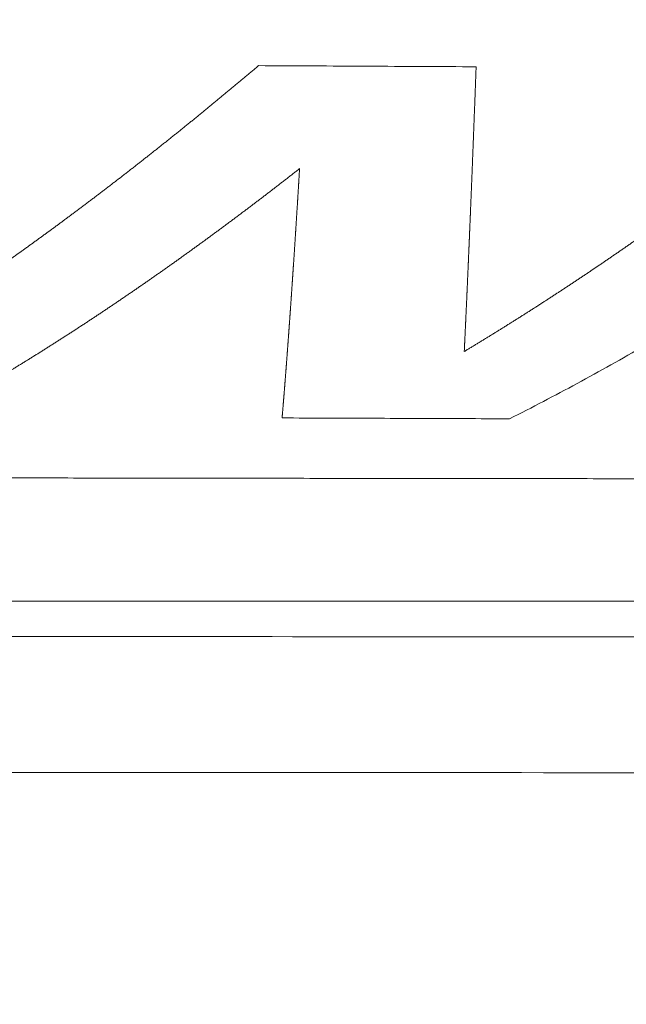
# Model space of a CAD drawing. Header units: millimetres. Extents: x 0 to 594, y 0 to 420.
# Tile 194 of 420: x 277.87 to 281.96, y 269.55 to 276.19. Entities that reach past the tile are written whole.
import ezdxf

# ---------------------------------------------------------------- set-up
doc = ezdxf.new("R2010")
doc.units = ezdxf.units.MM
doc.layers.add('1', color=7, linetype='Continuous', true_color=0xffffff)
doc.styles.add('Arial Unicode MS', font='txt')
doc.dimstyles.get("Standard").update_dxf_attribs({"dimtxt": 0.18, "dimasz": 0.18, "dimexe": 0.18, "dimexo": 0.0625, "dimgap": 0.09, "dimtad": 0, "dimtih": 1, "dimtoh": 1, "dimdec": 4, "dimzin": 0, "dimdsep": 46, "dimtxsty": 'Standard', "dimcen": 0.09, "dimadec": 0, "dimazin": 0, "dimtfac": 1, "dimtdec": 4, "dimtofl": 0, "dimtmove": 0, "dimatfit": 3, "dimfxl": 0, "dimtolj": 1, "dimtzin": 0, "dimarcsym": 0})

# ---------------------------------------------------------------- blocks, each defined once
blk = doc.blocks.new('_U8')
at = {"layer": '1', "color": 18, "lineweight": 13}
for p, q in [((305.8469, 341.6323), (287.0636, 341.6323)), ((289.0636, 341.6323), (289.0636, 254.0957)), ((305.8469, 301.3923), (287.0636, 301.3923)), ((289.0636, 254.0957), (284.0636, 254.0957))]:
    blk.add_line(p, q, dxfattribs=at)
at = {"layer": '1', "color": 18}
for points in [[(289.0636, 341.6323), (290.0014, 338.1323), (288.1258, 338.1323)], [(289.0636, 301.3923), (288.1258, 304.8923), (290.0014, 304.8923)]]:
    blk.add_solid(points, dxfattribs=at)
at = {"layer": '1', "color": 18, "linetype": 'Continuous', "lineweight": 13, "char_height": 3.5, "attachment_point": 7, "line_spacing_factor": 1.047437, "style": 'Arial Unicode MS'}
for s, insert in [('\\fArial Unicode MS|b0|i0;\\W1.0000;0.8', (259.842, 251.4599)), ('\\fArial Unicode MS|b0|i0;\\W1.0000;CTRS', (269.7891, 251.4599)), ('\\fArial Unicode MS|b0|i0;\\W1.0000;AFT LIFT POINTS', (259.842, 244.3979))]:
    blk.add_mtext(s, dxfattribs=dict(at, insert=insert))

msp = doc.modelspace()

# ---------------------------------------------------------------- linework, layer by layer
at = {"layer": '1', "color": 155, "linetype": 'Continuous', "lineweight": 13}
for points, knots in [([(124.8176, 280.5335), (125.5409, 280.2488), (127.3073, 279.5759), (130.0723, 278.6167), (133.0284, 277.6695), (135.7788, 276.8634), (138.3028, 276.1847), (140.5975, 275.6186), (142.6609, 275.1508), (144.505, 274.766), (146.8815, 274.3083), (149.898, 273.7996), (153.6627, 273.2859), (157.9494, 272.8351), (162.7365, 272.4819), (167.9977, 272.2401), (173.2657, 272.0935), (179.9757, 271.9506), (188.1344, 271.7912), (197.7452, 271.642), (207.3637, 271.5165), (216.986, 271.4136), (229.3904, 271.3035), (244.5767, 271.2003), (262.5436, 271.1307), (276.1024, 271.1115), (285.2534, 271.1123), (289.9724, 271.1152), (294.5796, 271.1199), (298.9844, 271.1256), (302.2711, 271.1307), (304.5941, 271.1346), (306.1126, 271.1372), (307.8346, 271.1403), (309.7618, 271.1438), (311.8942, 271.1479), (314.2318, 271.1526), (316.8, 271.1579), (319.6024, 271.164), (322.6428, 271.171), (325.4979, 271.1782), (328.1268, 271.1848), (329.9242, 271.1906), (331.2226, 271.193), (331.9936, 271.1986), (332.5865, 271.1906), (332.9219, 271.2031), (332.9974, 271.2063)], [0, 0, 0, 0, 0.011301, 0.027478, 0.04249, 0.056339, 0.069024, 0.080349, 0.090551, 0.09963, 0.107586, 0.125527, 0.1438, 0.162396, 0.187643, 0.212894, 0.238126, 0.263341, 0.30921, 0.355096, 0.400986, 0.446877, 0.492766, 0.578427, 0.664088, 0.74975, 0.772365, 0.794979, 0.817248, 0.838264, 0.857982, 0.864259, 0.871491, 0.879701, 0.88889, 0.899057, 0.910202, 0.922326, 0.935791, 0.950287, 0.965814, 0.976628, 0.98789, 0.991523, 0.995199, 0.998919, 1, 1, 1, 1]), ([(332.9868, 272.1114), (332.8961, 272.1111), (332.7601, 272.1107), (332.5786, 272.1102), (331.761, 272.1079), (330.262, 272.1036), (322.9943, 272.0839), (310.6392, 272.0577), (296.1038, 272.035), (284.4754, 272.0272), (275.7541, 272.0303), (267.0328, 272.0437), (258.3115, 272.0677), (249.59, 272.1022), (240.8686, 272.1483), (232.1472, 272.2068), (223.4263, 272.2771), (214.7061, 272.3592), (205.9879, 272.4565), (197.2728, 272.5723), (190.0146, 272.6863), (184.2122, 272.7915), (180.5877, 272.8635), (177.6896, 272.924), (174.7926, 272.987), (171.1734, 273.0725), (166.8348, 273.2182), (162.5029, 273.439), (158.1812, 273.7621), (153.8754, 274.2126), (150.3064, 274.714), (147.4662, 275.194), (144.6373, 275.7268), (141.1244, 276.4935), (136.9511, 277.5685), (133.5121, 278.5877), (130.7865, 279.4752), (129.1149, 280.0523), (128.1254, 280.4083), (127.8099, 280.5233)], [0, 0, 0, 0, 0.001316, 0.001976, 0.002636, 0.013193, 0.023751, 0.108212, 0.192672, 0.234902, 0.277133, 0.319363, 0.361593, 0.403823, 0.446054, 0.488284, 0.530514, 0.572745, 0.614975, 0.657205, 0.699435, 0.720551, 0.741666, 0.752223, 0.762781, 0.783896, 0.805011, 0.826126, 0.847241, 0.868356, 0.889472, 0.900029, 0.910587, 0.931702, 0.952817, 0.973932, 0.98449, 0.995047, 1, 1, 1, 1]), ([(279.4776, 275.88), (279.4739, 275.877), (279.4667, 275.8708), (279.4559, 275.8617), (279.445, 275.8525), (279.4342, 275.8434), (279.4233, 275.8342), (279.4125, 275.8251), (279.4016, 275.8159), (279.3908, 275.8068), (279.3799, 275.7977), (279.3691, 275.7886), (279.3582, 275.7795), (279.3474, 275.7704), (279.3365, 275.7614), (279.3257, 275.7523), (279.3148, 275.7433), (279.304, 275.7342), (279.2931, 275.7252), (279.2823, 275.7161), (279.2715, 275.7071), (279.2606, 275.6981), (279.2498, 275.6891), (279.2389, 275.6801), (279.2281, 275.6711), (279.2172, 275.6622), (279.2064, 275.6532), (279.1955, 275.6442), (279.1847, 275.6353), (279.1738, 275.6264), (279.163, 275.6174), (279.1521, 275.6085), (279.1413, 275.5996), (279.1305, 275.5907), (279.1196, 275.5818), (279.1088, 275.573), (279.0979, 275.5641), (279.0871, 275.5552), (279.0762, 275.5464), (279.0654, 275.5375), (279.0545, 275.5287), (279.0437, 275.5199), (279.0329, 275.5111), (279.022, 275.5023), (279.0112, 275.4935), (279.0003, 275.4847), (278.9895, 275.4759), (278.9786, 275.4671), (278.9678, 275.4584), (278.957, 275.4496), (278.9461, 275.4409), (278.9353, 275.4322), (278.9244, 275.4234), (278.9136, 275.4147), (278.9027, 275.406), (278.8919, 275.3974), (278.8811, 275.3887), (278.8702, 275.38), (278.8594, 275.3713), (278.8485, 275.3627), (278.8377, 275.3541), (278.8268, 275.3454), (278.816, 275.3368), (278.8052, 275.3282), (278.7943, 275.3196), (278.7835, 275.311), (278.7726, 275.3024), (278.7618, 275.2938), (278.751, 275.2853), (278.7401, 275.2767), (278.7293, 275.2682), (278.7184, 275.2596), (278.7076, 275.2511), (278.6968, 275.2426), (278.6859, 275.2341), (278.6751, 275.2256), (278.6642, 275.2171), (278.6534, 275.2086), (278.6426, 275.2001), (278.6317, 275.1917), (278.6209, 275.1832), (278.61, 275.1748), (278.5992, 275.1663), (278.5884, 275.1579), (278.5775, 275.1495), (278.5667, 275.1411), (278.5559, 275.1327), (278.545, 275.1243), (278.5342, 275.1159), (278.5233, 275.1076), (278.5125, 275.0992), (278.5017, 275.0909), (278.4908, 275.0826), (278.48, 275.0742), (278.4692, 275.0659), (278.4583, 275.0576), (278.4475, 275.0493), (278.4367, 275.041), (278.4258, 275.0328), (278.415, 275.0245), (278.4041, 275.0162), (278.3933, 275.008), (278.3825, 274.9998), (278.3716, 274.9915), (278.3608, 274.9833), (278.35, 274.9751), (278.3391, 274.9669), (278.3283, 274.9587), (278.3175, 274.9506), (278.3066, 274.9424), (278.2958, 274.9342), (278.285, 274.9261), (278.2741, 274.918), (278.2633, 274.9098), (278.2525, 274.9017), (278.2416, 274.8936), (278.2308, 274.8855), (278.22, 274.8774), (278.2091, 274.8694), (278.1983, 274.8613), (278.1846, 274.8511), (278.1679, 274.8387), (278.1484, 274.8243), (278.1289, 274.8098), (278.1093, 274.7954), (278.0898, 274.7811), (278.0703, 274.7667), (278.0508, 274.7524), (278.0312, 274.7382), (278.0117, 274.7239), (277.9922, 274.7098), (277.9727, 274.6956), (277.9531, 274.6815), (277.9336, 274.6674), (277.9141, 274.6533), (277.8946, 274.6393), (277.875, 274.6253), (277.8555, 274.6113), (277.836, 274.5974), (277.8165, 274.5835), (277.7969, 274.5696), (277.7774, 274.5558), (277.7579, 274.542), (277.7384, 274.5282), (277.7189, 274.5145), (277.6993, 274.5008), (277.6798, 274.4871), (277.6603, 274.4735), (277.6408, 274.4599), (277.6213, 274.4464), (277.6017, 274.4329), (277.5822, 274.4194), (277.5627, 274.4059), (277.5432, 274.3925), (277.5237, 274.3791), (277.5042, 274.3658), (277.4846, 274.3525), (277.4651, 274.3392), (277.4456, 274.3259), (277.4261, 274.3127), (277.4066, 274.2996), (277.3871, 274.2864), (277.3676, 274.2733), (277.348, 274.2603), (277.3285, 274.2472), (277.309, 274.2342), (277.2895, 274.2213), (277.27, 274.2083), (277.2505, 274.1954), (277.231, 274.1826), (277.2114, 274.1698), (277.1919, 274.157), (277.1724, 274.1442), (277.1529, 274.1315), (277.1334, 274.1189), (277.1139, 274.1062), (277.0944, 274.0936), (277.0749, 274.081), (277.0554, 274.0685), (277.0358, 274.056), (277.0163, 274.0435), (276.9968, 274.0311), (276.9773, 274.0187), (276.9578, 274.0064), (276.9383, 273.9941), (276.9188, 273.9818), (276.9058, 273.9736), (276.8993, 273.9695)], [0, 0, 0, 0, 0.004202, 0.008403, 0.012605, 0.016807, 0.021009, 0.025211, 0.029412, 0.033614, 0.037816, 0.042018, 0.04622, 0.050422, 0.054624, 0.058826, 0.063028, 0.067229, 0.071431, 0.075633, 0.079835, 0.084037, 0.088239, 0.092441, 0.096643, 0.100845, 0.105047, 0.109249, 0.113451, 0.117653, 0.121855, 0.126056, 0.130258, 0.13446, 0.138662, 0.142864, 0.147065, 0.151267, 0.155469, 0.159671, 0.163872, 0.168074, 0.172276, 0.176477, 0.180679, 0.184881, 0.189082, 0.193284, 0.197485, 0.201686, 0.205888, 0.210089, 0.21429, 0.218492, 0.222693, 0.226894, 0.231095, 0.235296, 0.239497, 0.243698, 0.247899, 0.2521, 0.256301, 0.260502, 0.264703, 0.268903, 0.273104, 0.277305, 0.281506, 0.285707, 0.289908, 0.29411, 0.298311, 0.302513, 0.306715, 0.310917, 0.315119, 0.319322, 0.323524, 0.327727, 0.33193, 0.336132, 0.340335, 0.344537, 0.348739, 0.352941, 0.357143, 0.361344, 0.365546, 0.369748, 0.373949, 0.378151, 0.382352, 0.386554, 0.390756, 0.394957, 0.399159, 0.403361, 0.407562, 0.411764, 0.415966, 0.420167, 0.424369, 0.428571, 0.432772, 0.436974, 0.441176, 0.445378, 0.449579, 0.453781, 0.457983, 0.462184, 0.466386, 0.470588, 0.47479, 0.478991, 0.483193, 0.487395, 0.491596, 0.495798, 0.5, 0.507576, 0.515151, 0.522727, 0.530303, 0.537879, 0.545455, 0.55303, 0.560606, 0.568182, 0.575758, 0.583333, 0.590909, 0.598485, 0.606061, 0.613637, 0.621212, 0.628788, 0.636364, 0.64394, 0.651515, 0.659091, 0.666667, 0.674243, 0.681818, 0.689394, 0.69697, 0.704546, 0.712121, 0.719697, 0.727273, 0.734849, 0.742424, 0.75, 0.757576, 0.765152, 0.772727, 0.780303, 0.787879, 0.795455, 0.80303, 0.810606, 0.818182, 0.825758, 0.833333, 0.840909, 0.848485, 0.856061, 0.863636, 0.871212, 0.878788, 0.886364, 0.893939, 0.901515, 0.909091, 0.916667, 0.924242, 0.931818, 0.939394, 0.94697, 0.954545, 0.962121, 0.969697, 0.977273, 0.984848, 0.992424, 1, 1, 1, 1]), ([(280.8649, 273.9527), (280.865, 273.955), (280.8653, 273.9595), (280.8656, 273.9664), (280.8659, 273.9733), (280.8663, 273.9802), (280.8666, 273.9871), (280.8669, 273.9941), (280.8673, 274.001), (280.8676, 274.0079), (280.8679, 274.0149), (280.8683, 274.0219), (280.8686, 274.0288), (280.8689, 274.0358), (280.8693, 274.0428), (280.8696, 274.0499), (280.8699, 274.0569), (280.8703, 274.0639), (280.8706, 274.071), (280.8709, 274.078), (280.8713, 274.0851), (280.8716, 274.0922), (280.8719, 274.0993), (280.8723, 274.1064), (280.8726, 274.1135), (280.8729, 274.1206), (280.8733, 274.1278), (280.8736, 274.1349), (280.8739, 274.1421), (280.8743, 274.1493), (280.8746, 274.1564), (280.8749, 274.1636), (280.8753, 274.1709), (280.8756, 274.1781), (280.8759, 274.1853), (280.8763, 274.1925), (280.8766, 274.1998), (280.8769, 274.2071), (280.8773, 274.2143), (280.8776, 274.2216), (280.8779, 274.2289), (280.8783, 274.2362), (280.8786, 274.2435), (280.8789, 274.2509), (280.8793, 274.2582), (280.8796, 274.2656), (280.88, 274.2729), (280.8803, 274.2803), (280.8806, 274.2877), (280.881, 274.2951), (280.8813, 274.3025), (280.8816, 274.3099), (280.882, 274.3173), (280.8823, 274.3248), (280.8826, 274.3322), (280.883, 274.3397), (280.8833, 274.3472), (280.8836, 274.3547), (280.884, 274.3622), (280.8843, 274.3697), (280.8846, 274.3772), (280.885, 274.3847), (280.8853, 274.3923), (280.8857, 274.3998), (280.886, 274.4074), (280.8863, 274.4149), (280.8867, 274.4225), (280.887, 274.4301), (280.8873, 274.4377), (280.8877, 274.4454), (280.888, 274.453), (280.8883, 274.4606), (280.8887, 274.4683), (280.889, 274.4759), (280.8894, 274.4836), (280.8897, 274.4913), (280.89, 274.499), (280.8904, 274.5067), (280.8907, 274.5144), (280.891, 274.5221), (280.8914, 274.5299), (280.8917, 274.5376), (280.892, 274.5454), (280.8924, 274.5531), (280.8927, 274.5609), (280.8931, 274.5687), (280.8934, 274.5765), (280.8937, 274.5843), (280.8941, 274.5921), (280.8944, 274.6), (280.8947, 274.6078), (280.8951, 274.6157), (280.8954, 274.6235), (280.8958, 274.6314), (280.8961, 274.6393), (280.8964, 274.6472), (280.8968, 274.6551), (280.8971, 274.663), (280.8974, 274.671), (280.8978, 274.6789), (280.8981, 274.6869), (280.8985, 274.6948), (280.8988, 274.7028), (280.8991, 274.7108), (280.8995, 274.7188), (280.8998, 274.7268), (280.9001, 274.7348), (280.9005, 274.7428), (280.9008, 274.7508), (280.9012, 274.7589), (280.9015, 274.767), (280.9018, 274.775), (280.9022, 274.7831), (280.9025, 274.7912), (280.9029, 274.7993), (280.9032, 274.8074), (280.9035, 274.8155), (280.9039, 274.8237), (280.9042, 274.8318), (280.9045, 274.8399), (280.9049, 274.8481), (280.9052, 274.8563), (280.9056, 274.8645), (280.9059, 274.8727), (280.9062, 274.8809), (280.9066, 274.8891), (280.9069, 274.8973), (280.9073, 274.9055), (280.9076, 274.9138), (280.9079, 274.922), (280.9083, 274.9303), (280.9086, 274.9386), (280.909, 274.9469), (280.9093, 274.9552), (280.9096, 274.9635), (280.91, 274.9718), (280.9103, 274.9801), (280.9107, 274.9885), (280.911, 274.9968), (280.9113, 275.0052), (280.9117, 275.0135), (280.912, 275.0219), (280.9123, 275.0303), (280.9127, 275.0387), (280.913, 275.0471), (280.9134, 275.0555), (280.9137, 275.064), (280.914, 275.0724), (280.9144, 275.0809), (280.9147, 275.0893), (280.9151, 275.0978), (280.9154, 275.1063), (280.9158, 275.1148), (280.9161, 275.1233), (280.9164, 275.1318), (280.9168, 275.1403), (280.9171, 275.1488), (280.9175, 275.1574), (280.9178, 275.1659), (280.9181, 275.1745), (280.9185, 275.1831), (280.9188, 275.1916), (280.9192, 275.2002), (280.9195, 275.2088), (280.9198, 275.2175), (280.9202, 275.2261), (280.9205, 275.2347), (280.9209, 275.2434), (280.9212, 275.252), (280.9215, 275.2607), (280.9219, 275.2693), (280.9222, 275.278), (280.9226, 275.2867), (280.9229, 275.2954), (280.9233, 275.3041), (280.9236, 275.3128), (280.9239, 275.3216), (280.9243, 275.3303), (280.9247, 275.3417), (280.9253, 275.3557), (280.9259, 275.3724), (280.9266, 275.3892), (280.9272, 275.406), (280.9279, 275.4228), (280.9285, 275.4397), (280.9292, 275.4566), (280.9298, 275.4735), (280.9305, 275.4905), (280.9311, 275.5075), (280.9318, 275.5245), (280.9324, 275.5416), (280.9331, 275.5587), (280.9337, 275.5758), (280.9344, 275.593), (280.9351, 275.6102), (280.9357, 275.6275), (280.9364, 275.6447), (280.937, 275.6621), (280.9377, 275.6794), (280.9383, 275.6968), (280.939, 275.7142), (280.9396, 275.7317), (280.9403, 275.7492), (280.9409, 275.7667), (280.9416, 275.7842), (280.9423, 275.8018), (280.9429, 275.8195), (280.9436, 275.8371), (280.9442, 275.8548), (280.9447, 275.8666), (280.9449, 275.8725)], [0, 0, 0, 0, 0.004237, 0.008475, 0.012712, 0.016949, 0.021186, 0.025424, 0.029661, 0.033898, 0.038135, 0.042373, 0.04661, 0.050847, 0.055085, 0.059322, 0.063559, 0.067796, 0.072034, 0.076271, 0.080508, 0.084745, 0.088983, 0.09322, 0.097457, 0.101694, 0.105932, 0.110169, 0.114406, 0.118643, 0.12288, 0.127118, 0.131355, 0.135592, 0.139829, 0.144067, 0.148304, 0.152541, 0.156778, 0.161016, 0.165253, 0.16949, 0.173727, 0.177965, 0.182202, 0.186439, 0.190676, 0.194913, 0.199151, 0.203388, 0.207625, 0.211862, 0.2161, 0.220337, 0.224574, 0.228811, 0.233049, 0.237286, 0.241523, 0.24576, 0.249997, 0.254235, 0.258472, 0.262709, 0.266946, 0.271184, 0.275421, 0.279658, 0.283895, 0.288133, 0.29237, 0.296607, 0.300844, 0.305082, 0.309319, 0.313556, 0.317793, 0.322031, 0.326268, 0.330505, 0.334743, 0.33898, 0.343217, 0.347454, 0.351692, 0.355929, 0.360166, 0.364404, 0.368641, 0.372878, 0.377116, 0.381353, 0.38559, 0.389828, 0.394065, 0.398302, 0.40254, 0.406777, 0.411014, 0.415252, 0.419489, 0.423726, 0.427964, 0.432201, 0.436438, 0.440676, 0.444913, 0.449151, 0.453388, 0.457625, 0.461863, 0.4661, 0.470338, 0.474575, 0.478813, 0.48305, 0.487288, 0.491525, 0.495763, 0.5, 0.504238, 0.508475, 0.512713, 0.51695, 0.521188, 0.525425, 0.529663, 0.5339, 0.538138, 0.542375, 0.546612, 0.55085, 0.555087, 0.559325, 0.563562, 0.567799, 0.572037, 0.576274, 0.580511, 0.584749, 0.588986, 0.593223, 0.59746, 0.601697, 0.605934, 0.610171, 0.614408, 0.618645, 0.622882, 0.627119, 0.631355, 0.635592, 0.639829, 0.644066, 0.648303, 0.65254, 0.656777, 0.661015, 0.665252, 0.66949, 0.673729, 0.677967, 0.682206, 0.686446, 0.690685, 0.694923, 0.699161, 0.703399, 0.707636, 0.711873, 0.71611, 0.720347, 0.724583, 0.72882, 0.733056, 0.737292, 0.741528, 0.745764, 0.75, 0.758063, 0.766126, 0.774189, 0.782252, 0.790315, 0.798379, 0.806443, 0.814507, 0.822571, 0.830636, 0.8387, 0.846765, 0.85483, 0.862894, 0.870959, 0.879024, 0.88709, 0.895155, 0.90322, 0.911285, 0.91935, 0.927415, 0.935481, 0.943546, 0.951611, 0.959676, 0.967741, 0.975806, 0.983871, 0.991935, 1, 1, 1, 1]), ([(283.5498, 275.8598), (283.5461, 275.8568), (283.5386, 275.8507), (283.5273, 275.8415), (283.516, 275.8323), (283.5047, 275.8232), (283.4934, 275.8141), (283.4821, 275.8049), (283.4708, 275.7958), (283.4595, 275.7867), (283.4482, 275.7776), (283.4369, 275.7685), (283.4256, 275.7595), (283.4143, 275.7504), (283.403, 275.7413), (283.3917, 275.7323), (283.3804, 275.7232), (283.3691, 275.7142), (283.3578, 275.7052), (283.3465, 275.6962), (283.3353, 275.6871), (283.324, 275.6781), (283.3127, 275.6692), (283.3014, 275.6602), (283.2901, 275.6512), (283.2788, 275.6422), (283.2675, 275.6333), (283.2562, 275.6244), (283.2449, 275.6154), (283.2336, 275.6065), (283.2223, 275.5976), (283.211, 275.5887), (283.1998, 275.5798), (283.1885, 275.5709), (283.1772, 275.562), (283.1659, 275.5531), (283.1546, 275.5443), (283.1433, 275.5354), (283.132, 275.5266), (283.1207, 275.5178), (283.1094, 275.5089), (283.0981, 275.5001), (283.0868, 275.4913), (283.0756, 275.4825), (283.0643, 275.4738), (283.053, 275.465), (283.0417, 275.4562), (283.0304, 275.4475), (283.0191, 275.4387), (283.0078, 275.43), (282.9965, 275.4212), (282.9852, 275.4125), (282.974, 275.4038), (282.9627, 275.3951), (282.9514, 275.3864), (282.9401, 275.3778), (282.9288, 275.3691), (282.9175, 275.3604), (282.9062, 275.3518), (282.8949, 275.3431), (282.8837, 275.3345), (282.8724, 275.3259), (282.8611, 275.3173), (282.8498, 275.3087), (282.8385, 275.3001), (282.8272, 275.2915), (282.8159, 275.2829), (282.8046, 275.2744), (282.7934, 275.2658), (282.7821, 275.2573), (282.7708, 275.2487), (282.7595, 275.2402), (282.7482, 275.2317), (282.7369, 275.2232), (282.7256, 275.2147), (282.7144, 275.2062), (282.7031, 275.1977), (282.6918, 275.1892), (282.6805, 275.1808), (282.6692, 275.1723), (282.6579, 275.1639), (282.6467, 275.1555), (282.6354, 275.147), (282.6241, 275.1386), (282.6128, 275.1302), (282.6015, 275.1218), (282.5902, 275.1135), (282.5789, 275.1051), (282.5677, 275.0967), (282.5564, 275.0884), (282.5451, 275.08), (282.5338, 275.0717), (282.5225, 275.0634), (282.5112, 275.0551), (282.5, 275.0468), (282.4887, 275.0385), (282.4774, 275.0302), (282.4661, 275.0219), (282.4548, 275.0137), (282.4435, 275.0054), (282.4323, 274.9972), (282.421, 274.989), (282.4097, 274.9807), (282.3984, 274.9725), (282.3871, 274.9643), (282.3758, 274.9561), (282.3646, 274.948), (282.3533, 274.9398), (282.342, 274.9316), (282.3307, 274.9235), (282.3194, 274.9153), (282.3082, 274.9072), (282.2969, 274.8991), (282.2856, 274.891), (282.2743, 274.8829), (282.263, 274.8748), (282.2517, 274.8667), (282.2405, 274.8586), (282.2292, 274.8506), (282.2179, 274.8425), (282.2036, 274.8323), (282.1863, 274.82), (282.1659, 274.8055), (282.1456, 274.7911), (282.1253, 274.7768), (282.1049, 274.7624), (282.0846, 274.7481), (282.0643, 274.7339), (282.0439, 274.7196), (282.0236, 274.7054), (282.0032, 274.6912), (281.9829, 274.6771), (281.9626, 274.663), (281.9422, 274.6489), (281.9219, 274.6349), (281.9016, 274.6209), (281.8812, 274.6069), (281.8609, 274.593), (281.8406, 274.5791), (281.8202, 274.5652), (281.7999, 274.5514), (281.7796, 274.5376), (281.7592, 274.5238), (281.7389, 274.5101), (281.7186, 274.4964), (281.6982, 274.4827), (281.6779, 274.4691), (281.6576, 274.4555), (281.6373, 274.4419), (281.6169, 274.4284), (281.5966, 274.4149), (281.5763, 274.4015), (281.5559, 274.388), (281.5356, 274.3747), (281.5153, 274.3613), (281.4949, 274.348), (281.4746, 274.3347), (281.4543, 274.3215), (281.434, 274.3082), (281.4136, 274.2951), (281.3933, 274.2819), (281.373, 274.2688), (281.3527, 274.2557), (281.3323, 274.2427), (281.312, 274.2297), (281.2917, 274.2167), (281.2714, 274.2038), (281.251, 274.1909), (281.2307, 274.1781), (281.2104, 274.1652), (281.1901, 274.1524), (281.1697, 274.1397), (281.1494, 274.127), (281.1291, 274.1143), (281.1088, 274.1016), (281.0884, 274.089), (281.0681, 274.0765), (281.0478, 274.0639), (281.0275, 274.0514), (281.0072, 274.0389), (280.9868, 274.0265), (280.9665, 274.0141), (280.9462, 274.0018), (280.9259, 273.9894), (280.9056, 273.9771), (280.8852, 273.9649), (280.8717, 273.9567), (280.8649, 273.9527)], [0, 0, 0, 0, 0.004202, 0.008403, 0.012605, 0.016807, 0.021009, 0.02521, 0.029412, 0.033614, 0.037816, 0.042017, 0.046219, 0.050421, 0.054623, 0.058825, 0.063026, 0.067228, 0.07143, 0.075632, 0.079834, 0.084035, 0.088237, 0.092439, 0.096641, 0.100843, 0.105044, 0.109246, 0.113448, 0.11765, 0.121852, 0.126053, 0.130255, 0.134457, 0.138659, 0.14286, 0.147062, 0.151264, 0.155466, 0.159667, 0.163869, 0.168071, 0.172272, 0.176474, 0.180676, 0.184877, 0.189079, 0.19328, 0.197482, 0.201683, 0.205885, 0.210086, 0.214288, 0.218489, 0.222691, 0.226892, 0.231094, 0.235295, 0.239496, 0.243698, 0.247899, 0.2521, 0.256302, 0.260503, 0.264704, 0.268906, 0.273107, 0.277308, 0.28151, 0.285712, 0.289913, 0.294115, 0.298318, 0.30252, 0.306723, 0.310925, 0.315128, 0.31933, 0.323532, 0.327734, 0.331936, 0.336138, 0.340339, 0.344541, 0.348742, 0.352944, 0.357145, 0.361346, 0.365547, 0.369748, 0.37395, 0.378151, 0.382352, 0.386553, 0.390755, 0.394956, 0.399158, 0.403359, 0.407561, 0.411762, 0.415964, 0.420166, 0.424367, 0.428569, 0.432771, 0.436972, 0.441174, 0.445376, 0.449578, 0.45378, 0.457981, 0.462183, 0.466385, 0.470587, 0.474789, 0.478991, 0.483193, 0.487394, 0.491596, 0.495798, 0.5, 0.507576, 0.515152, 0.522728, 0.530304, 0.53788, 0.545456, 0.553032, 0.560608, 0.568184, 0.57576, 0.583336, 0.590912, 0.598488, 0.606063, 0.613639, 0.621215, 0.628791, 0.636367, 0.643942, 0.651518, 0.659094, 0.66667, 0.674245, 0.681821, 0.689397, 0.696973, 0.704548, 0.712124, 0.7197, 0.727275, 0.734851, 0.742427, 0.750003, 0.757578, 0.765154, 0.77273, 0.780305, 0.787881, 0.795457, 0.803032, 0.810608, 0.818183, 0.825759, 0.833335, 0.84091, 0.848486, 0.856062, 0.863637, 0.871213, 0.878789, 0.886364, 0.89394, 0.901516, 0.909091, 0.916667, 0.924243, 0.931819, 0.939394, 0.94697, 0.954546, 0.962121, 0.969697, 0.977273, 0.984849, 0.992424, 1, 1, 1, 1]), ([(281.1705, 273.4987), (281.3224, 273.5753), (281.6261, 273.7341), (281.93, 273.9042), (282.3858, 274.1677), (282.6898, 274.3544), (283.1459, 274.6501), (283.298, 274.7513), (283.6021, 274.9586), (283.7542, 275.0648), (283.9253, 275.187), (283.9443, 275.2007), (283.9823, 275.228), (284.0014, 275.2417), (284.0584, 275.2829), (284.0964, 275.3105), (284.2105, 275.3938), (284.2866, 275.4498), (284.5148, 275.6198), (284.667, 275.7356), (284.8193, 275.8535)], [0, 0, 0, 0, 0.125, 0.25, 0.25, 0.5, 0.5, 0.625, 0.625, 0.75, 0.75, 0.765625, 0.765625, 0.78125, 0.78125, 0.8125, 0.8125, 0.875, 0.875, 1, 1, 1, 1]), ([(277.2712, 273.5135), (277.2747, 273.5155), (277.2818, 273.5194), (277.2923, 273.5253), (277.3029, 273.5312), (277.3134, 273.5371), (277.324, 273.543), (277.3346, 273.5489), (277.3451, 273.5548), (277.3557, 273.5608), (277.3662, 273.5667), (277.3768, 273.5727), (277.3874, 273.5787), (277.3979, 273.5847), (277.4085, 273.5907), (277.419, 273.5967), (277.4296, 273.6027), (277.4402, 273.6087), (277.4507, 273.6148), (277.4613, 273.6208), (277.4718, 273.6269), (277.4824, 273.633), (277.493, 273.6391), (277.5035, 273.6452), (277.5141, 273.6513), (277.5246, 273.6574), (277.5352, 273.6635), (277.5457, 273.6697), (277.5563, 273.6758), (277.5669, 273.682), (277.5774, 273.6882), (277.588, 273.6944), (277.5986, 273.7006), (277.6091, 273.7068), (277.6197, 273.713), (277.6302, 273.7192), (277.6408, 273.7255), (277.6514, 273.7317), (277.6619, 273.738), (277.6725, 273.7443), (277.683, 273.7506), (277.6936, 273.7569), (277.7042, 273.7632), (277.7147, 273.7695), (277.7253, 273.7758), (277.7358, 273.7822), (277.7464, 273.7885), (277.757, 273.7949), (277.7675, 273.8013), (277.7781, 273.8076), (277.7886, 273.814), (277.7992, 273.8205), (277.8098, 273.8269), (277.8203, 273.8333), (277.8309, 273.8397), (277.8415, 273.8462), (277.852, 273.8527), (277.8626, 273.8591), (277.8731, 273.8656), (277.8837, 273.8721), (277.8943, 273.8786), (277.9048, 273.8851), (277.9154, 273.8917), (277.926, 273.8982), (277.9365, 273.9048), (277.9471, 273.9113), (277.9576, 273.9179), (277.9682, 273.9245), (277.9788, 273.9311), (277.9893, 273.9377), (277.9999, 273.9443), (278.0105, 273.9509), (278.021, 273.9575), (278.0316, 273.9642), (278.0421, 273.9709), (278.0527, 273.9775), (278.0633, 273.9842), (278.0738, 273.9909), (278.0844, 273.9976), (278.095, 274.0043), (278.1055, 274.011), (278.1161, 274.0178), (278.1266, 274.0245), (278.1372, 274.0313), (278.1478, 274.038), (278.1583, 274.0448), (278.1689, 274.0516), (278.1795, 274.0584), (278.19, 274.0652), (278.2006, 274.072), (278.2112, 274.0788), (278.2217, 274.0857), (278.2323, 274.0925), (278.2429, 274.0994), (278.2534, 274.1063), (278.264, 274.1131), (278.2745, 274.12), (278.2851, 274.1269), (278.2957, 274.1338), (278.3062, 274.1408), (278.3168, 274.1477), (278.3274, 274.1547), (278.3379, 274.1616), (278.3485, 274.1686), (278.3591, 274.1756), (278.3696, 274.1825), (278.3802, 274.1895), (278.3908, 274.1965), (278.4013, 274.2036), (278.4119, 274.2106), (278.4225, 274.2176), (278.433, 274.2247), (278.4436, 274.2317), (278.4542, 274.2388), (278.4647, 274.2459), (278.4753, 274.253), (278.4859, 274.2601), (278.4964, 274.2672), (278.507, 274.2743), (278.5176, 274.2815), (278.5281, 274.2886), (278.5387, 274.2958), (278.5493, 274.3029), (278.5598, 274.3101), (278.5704, 274.3173), (278.581, 274.3245), (278.5915, 274.3317), (278.6021, 274.3389), (278.6127, 274.3461), (278.6232, 274.3534), (278.6338, 274.3606), (278.6444, 274.3679), (278.6549, 274.3751), (278.6655, 274.3824), (278.6761, 274.3897), (278.6866, 274.397), (278.6972, 274.4043), (278.7078, 274.4116), (278.7183, 274.419), (278.7289, 274.4263), (278.7395, 274.4337), (278.75, 274.441), (278.7606, 274.4484), (278.7712, 274.4558), (278.7818, 274.4632), (278.7923, 274.4706), (278.8029, 274.478), (278.8135, 274.4854), (278.824, 274.4928), (278.8346, 274.5003), (278.8452, 274.5077), (278.8557, 274.5152), (278.8663, 274.5227), (278.8769, 274.5301), (278.8875, 274.5376), (278.898, 274.5451), (278.9086, 274.5527), (278.9192, 274.5602), (278.9297, 274.5677), (278.9403, 274.5753), (278.9509, 274.5828), (278.9614, 274.5904), (278.972, 274.5979), (278.9826, 274.6055), (278.9932, 274.6131), (279.0037, 274.6207), (279.0143, 274.6283), (279.0249, 274.636), (279.0354, 274.6436), (279.046, 274.6512), (279.0566, 274.6589), (279.0672, 274.6666), (279.0777, 274.6742), (279.0883, 274.6819), (279.0989, 274.6896), (279.1094, 274.6973), (279.12, 274.705), (279.1306, 274.7128), (279.1412, 274.7205), (279.1517, 274.7282), (279.1623, 274.736), (279.1729, 274.7437), (279.1834, 274.7515), (279.194, 274.7593), (279.2046, 274.7671), (279.2152, 274.7749), (279.2257, 274.7827), (279.2363, 274.7905), (279.2469, 274.7984), (279.2575, 274.8062), (279.268, 274.8141), (279.2786, 274.8219), (279.2892, 274.8298), (279.2998, 274.8377), (279.3103, 274.8456), (279.3209, 274.8535), (279.3315, 274.8614), (279.3421, 274.8693), (279.3526, 274.8772), (279.3632, 274.8852), (279.3738, 274.8931), (279.3843, 274.9011), (279.3949, 274.909), (279.4055, 274.917), (279.4161, 274.925), (279.4266, 274.933), (279.4372, 274.941), (279.4478, 274.949), (279.4584, 274.9571), (279.469, 274.9651), (279.4795, 274.9731), (279.4901, 274.9812), (279.5007, 274.9893), (279.5113, 274.9973), (279.5218, 275.0054), (279.5324, 275.0135), (279.543, 275.0216), (279.5536, 275.0297), (279.5641, 275.0379), (279.5747, 275.046), (279.5853, 275.0541), (279.5959, 275.0623), (279.6064, 275.0704), (279.617, 275.0786), (279.6276, 275.0868), (279.6382, 275.095), (279.6488, 275.1032), (279.6593, 275.1114), (279.6699, 275.1196), (279.6805, 275.1278), (279.6911, 275.1361), (279.7016, 275.1443), (279.7122, 275.1526), (279.7228, 275.1608), (279.7334, 275.1691), (279.744, 275.1774), (279.751, 275.1829), (279.7545, 275.1857)], [0, 0, 0, 0, 0.004255, 0.008511, 0.012766, 0.017021, 0.021277, 0.025532, 0.029787, 0.034043, 0.038298, 0.042553, 0.046809, 0.051064, 0.055319, 0.059575, 0.06383, 0.068085, 0.072341, 0.076596, 0.080851, 0.085107, 0.089362, 0.093617, 0.097873, 0.102128, 0.106384, 0.110639, 0.114894, 0.11915, 0.123405, 0.12766, 0.131916, 0.136171, 0.140426, 0.144682, 0.148937, 0.153193, 0.157448, 0.161703, 0.165959, 0.170214, 0.174469, 0.178725, 0.18298, 0.187235, 0.191491, 0.195746, 0.200002, 0.204257, 0.208512, 0.212768, 0.217023, 0.221278, 0.225534, 0.229789, 0.234045, 0.2383, 0.242555, 0.246811, 0.251066, 0.255321, 0.259577, 0.263832, 0.268087, 0.272343, 0.276598, 0.280854, 0.285109, 0.289364, 0.29362, 0.297875, 0.30213, 0.306386, 0.310641, 0.314896, 0.319152, 0.323407, 0.327663, 0.331918, 0.336173, 0.340429, 0.344684, 0.348939, 0.353195, 0.35745, 0.361705, 0.365961, 0.370216, 0.374471, 0.378727, 0.382982, 0.387238, 0.391493, 0.395748, 0.400004, 0.404259, 0.408514, 0.41277, 0.417025, 0.42128, 0.425536, 0.429791, 0.434046, 0.438302, 0.442557, 0.446812, 0.451068, 0.455323, 0.459578, 0.463834, 0.468089, 0.472344, 0.4766, 0.480855, 0.48511, 0.489366, 0.493621, 0.497876, 0.502132, 0.506387, 0.510642, 0.514897, 0.519153, 0.523408, 0.527663, 0.531919, 0.536174, 0.540429, 0.544685, 0.54894, 0.553195, 0.557451, 0.561706, 0.565961, 0.570216, 0.574472, 0.578727, 0.582982, 0.587238, 0.591493, 0.595748, 0.600004, 0.604259, 0.608514, 0.612769, 0.617025, 0.62128, 0.625535, 0.629791, 0.634046, 0.638301, 0.642556, 0.646812, 0.651067, 0.655322, 0.659578, 0.663833, 0.668088, 0.672343, 0.676599, 0.680854, 0.685109, 0.689365, 0.69362, 0.697875, 0.70213, 0.706386, 0.710641, 0.714896, 0.719151, 0.723407, 0.727662, 0.731917, 0.736173, 0.740428, 0.744683, 0.748938, 0.753194, 0.757449, 0.761704, 0.765959, 0.770215, 0.77447, 0.778725, 0.782981, 0.787236, 0.791491, 0.795746, 0.800002, 0.804257, 0.808512, 0.812767, 0.817023, 0.821278, 0.825533, 0.829788, 0.834044, 0.838299, 0.842554, 0.84681, 0.851065, 0.85532, 0.859575, 0.863831, 0.868086, 0.872341, 0.876596, 0.880852, 0.885107, 0.889362, 0.893618, 0.897873, 0.902128, 0.906383, 0.910639, 0.914894, 0.919149, 0.923405, 0.92766, 0.931915, 0.93617, 0.940426, 0.944681, 0.948936, 0.953192, 0.957447, 0.961702, 0.965958, 0.970213, 0.974468, 0.978723, 0.982979, 0.987234, 0.991489, 0.995745, 1, 1, 1, 1]), ([(279.7545, 275.1857), (279.7544, 275.1829), (279.754, 275.1773), (279.7535, 275.169), (279.753, 275.1607), (279.7525, 275.1524), (279.752, 275.144), (279.7515, 275.1357), (279.751, 275.1275), (279.7505, 275.1192), (279.75, 275.1109), (279.7495, 275.1026), (279.749, 275.0944), (279.7485, 275.0861), (279.748, 275.0779), (279.7474, 275.0697), (279.7469, 275.0615), (279.7464, 275.0533), (279.7459, 275.0451), (279.7454, 275.0369), (279.7449, 275.0287), (279.7444, 275.0206), (279.7439, 275.0124), (279.7434, 275.0043), (279.7429, 274.9961), (279.7424, 274.988), (279.7419, 274.9799), (279.7414, 274.9718), (279.7409, 274.9637), (279.7404, 274.9556), (279.7399, 274.9475), (279.7394, 274.9394), (279.7388, 274.9314), (279.7383, 274.9233), (279.7378, 274.9153), (279.7373, 274.9073), (279.7368, 274.8993), (279.7363, 274.8912), (279.7358, 274.8832), (279.7353, 274.8753), (279.7348, 274.8673), (279.7343, 274.8593), (279.7338, 274.8513), (279.7333, 274.8434), (279.7328, 274.8355), (279.7323, 274.8275), (279.7318, 274.8196), (279.7313, 274.8117), (279.7308, 274.8038), (279.7303, 274.7959), (279.7298, 274.788), (279.7293, 274.7802), (279.7288, 274.7723), (279.7283, 274.7645), (279.7277, 274.7566), (279.7272, 274.7488), (279.7267, 274.741), (279.7262, 274.7332), (279.7257, 274.7254), (279.7252, 274.7176), (279.7247, 274.7098), (279.7242, 274.702), (279.7237, 274.6943), (279.7232, 274.6865), (279.7227, 274.6788), (279.7222, 274.671), (279.7217, 274.6633), (279.7212, 274.6556), (279.7207, 274.6479), (279.7202, 274.6402), (279.7197, 274.6325), (279.7192, 274.6249), (279.7187, 274.6172), (279.7182, 274.6096), (279.7177, 274.6019), (279.7172, 274.5943), (279.7167, 274.5867), (279.7162, 274.5791), (279.7157, 274.5715), (279.7152, 274.5639), (279.7147, 274.5563), (279.7142, 274.5487), (279.7137, 274.5412), (279.7132, 274.5336), (279.7126, 274.5261), (279.7121, 274.5186), (279.7116, 274.5111), (279.7111, 274.5036), (279.7106, 274.4961), (279.7101, 274.4886), (279.7096, 274.4811), (279.7091, 274.4736), (279.7086, 274.4662), (279.7081, 274.4587), (279.7076, 274.4513), (279.7071, 274.4439), (279.7066, 274.4365), (279.7061, 274.4291), (279.7056, 274.4217), (279.7051, 274.4143), (279.7046, 274.4069), (279.7041, 274.3996), (279.7036, 274.3922), (279.7031, 274.3849), (279.7026, 274.3775), (279.7021, 274.3702), (279.7016, 274.3629), (279.7011, 274.3556), (279.7006, 274.3483), (279.7001, 274.341), (279.6996, 274.3338), (279.6991, 274.3265), (279.6986, 274.3193), (279.6981, 274.312), (279.6976, 274.3048), (279.6971, 274.2976), (279.6966, 274.2904), (279.6961, 274.2832), (279.6956, 274.276), (279.6951, 274.2688), (279.6946, 274.2617), (279.6941, 274.2545), (279.6936, 274.2474), (279.6931, 274.2403), (279.6926, 274.2331), (279.6921, 274.226), (279.6916, 274.2189), (279.6911, 274.2118), (279.6906, 274.2048), (279.6901, 274.1977), (279.6896, 274.1906), (279.6891, 274.1836), (279.6886, 274.1766), (279.6881, 274.1695), (279.6876, 274.1625), (279.6871, 274.1555), (279.6866, 274.1485), (279.6861, 274.1415), (279.6856, 274.1346), (279.6851, 274.1276), (279.6846, 274.1207), (279.6841, 274.1137), (279.6836, 274.1068), (279.6831, 274.0999), (279.6826, 274.093), (279.6821, 274.0861), (279.6816, 274.0792), (279.6811, 274.0723), (279.6806, 274.0654), (279.6801, 274.0586), (279.6796, 274.0517), (279.6791, 274.0449), (279.6786, 274.0381), (279.6781, 274.0313), (279.6776, 274.0245), (279.6771, 274.0177), (279.6766, 274.0109), (279.6761, 274.0041), (279.6756, 273.9974), (279.6751, 273.9906), (279.6746, 273.9839), (279.6741, 273.9772), (279.6736, 273.9705), (279.6731, 273.9638), (279.6726, 273.9571), (279.6721, 273.9504), (279.6716, 273.9437), (279.6711, 273.9371), (279.6706, 273.9304), (279.6701, 273.9238), (279.6696, 273.9172), (279.6691, 273.9105), (279.6686, 273.9039), (279.6681, 273.8973), (279.6676, 273.8908), (279.6671, 273.8842), (279.6666, 273.8776), (279.6661, 273.8711), (279.6656, 273.8645), (279.6651, 273.858), (279.6646, 273.8515), (279.6641, 273.845), (279.6636, 273.8385), (279.6631, 273.832), (279.6626, 273.8255), (279.6621, 273.8191), (279.6616, 273.8126), (279.6611, 273.8062), (279.6606, 273.7998), (279.6601, 273.7933), (279.6596, 273.7869), (279.6591, 273.7805), (279.6586, 273.7741), (279.6581, 273.7678), (279.6576, 273.7614), (279.6571, 273.7551), (279.6566, 273.7487), (279.6561, 273.7424), (279.6556, 273.7361), (279.6551, 273.7298), (279.6546, 273.7235), (279.6542, 273.7172), (279.6537, 273.7109), (279.6532, 273.7047), (279.6527, 273.6984), (279.6522, 273.6922), (279.6517, 273.6859), (279.6512, 273.6797), (279.6507, 273.6735), (279.6502, 273.6673), (279.6497, 273.6611), (279.6492, 273.655), (279.6487, 273.6488), (279.6482, 273.6426), (279.6477, 273.6365), (279.6472, 273.6304), (279.6467, 273.6243), (279.6462, 273.6182), (279.6457, 273.6121), (279.6452, 273.606), (279.6447, 273.5999), (279.6442, 273.5938), (279.6437, 273.5878), (279.6432, 273.5818), (279.6427, 273.5757), (279.6422, 273.5697), (279.6417, 273.5637), (279.6412, 273.5577), (279.6407, 273.5517), (279.6402, 273.5458), (279.6397, 273.5398), (279.6392, 273.5339), (279.6387, 273.5279), (279.6382, 273.522), (279.6378, 273.5161), (279.6373, 273.5102), (279.6369, 273.5063), (279.6368, 273.5043)], [0, 0, 0, 0, 0.004255, 0.008511, 0.012766, 0.017021, 0.021277, 0.025532, 0.029787, 0.034042, 0.038298, 0.042553, 0.046808, 0.051064, 0.055319, 0.059574, 0.063829, 0.068085, 0.07234, 0.076595, 0.08085, 0.085106, 0.089361, 0.093616, 0.097871, 0.102127, 0.106382, 0.110637, 0.114892, 0.119148, 0.123403, 0.127658, 0.131913, 0.136168, 0.140424, 0.144679, 0.148934, 0.153189, 0.157445, 0.1617, 0.165955, 0.17021, 0.174465, 0.178721, 0.182976, 0.187231, 0.191486, 0.195741, 0.199997, 0.204252, 0.208507, 0.212762, 0.217018, 0.221273, 0.225528, 0.229783, 0.234038, 0.238294, 0.242549, 0.246804, 0.251059, 0.255315, 0.25957, 0.263825, 0.26808, 0.272335, 0.276591, 0.280846, 0.285101, 0.289356, 0.293612, 0.297867, 0.302122, 0.306377, 0.310632, 0.314888, 0.319143, 0.323398, 0.327653, 0.331909, 0.336164, 0.340419, 0.344674, 0.34893, 0.353185, 0.35744, 0.361695, 0.365951, 0.370206, 0.374461, 0.378716, 0.382972, 0.387227, 0.391482, 0.395737, 0.399993, 0.404248, 0.408503, 0.412759, 0.417014, 0.421269, 0.425524, 0.42978, 0.434035, 0.43829, 0.442546, 0.446801, 0.451056, 0.455311, 0.459567, 0.463822, 0.468077, 0.472333, 0.476588, 0.480843, 0.485099, 0.489354, 0.493609, 0.497864, 0.50212, 0.506375, 0.51063, 0.514886, 0.519141, 0.523396, 0.527652, 0.531907, 0.536162, 0.540418, 0.544673, 0.548928, 0.553184, 0.557439, 0.561695, 0.56595, 0.570205, 0.574461, 0.578716, 0.582971, 0.587227, 0.591482, 0.595737, 0.599993, 0.604248, 0.608504, 0.612759, 0.617014, 0.62127, 0.625525, 0.62978, 0.634036, 0.638291, 0.642547, 0.646802, 0.651057, 0.655313, 0.659568, 0.663824, 0.668079, 0.672334, 0.67659, 0.680845, 0.685101, 0.689356, 0.693611, 0.697867, 0.702122, 0.706378, 0.710633, 0.714888, 0.719144, 0.723399, 0.727655, 0.73191, 0.736166, 0.740421, 0.744676, 0.748932, 0.753187, 0.757443, 0.761698, 0.765953, 0.770209, 0.774464, 0.77872, 0.782975, 0.787231, 0.791486, 0.795741, 0.799997, 0.804252, 0.808508, 0.812763, 0.817019, 0.821274, 0.825529, 0.829785, 0.83404, 0.838296, 0.842551, 0.846806, 0.851062, 0.855317, 0.859573, 0.863828, 0.868083, 0.872339, 0.876594, 0.88085, 0.885105, 0.889361, 0.893616, 0.897871, 0.902127, 0.906382, 0.910637, 0.914893, 0.919148, 0.923404, 0.927659, 0.931914, 0.93617, 0.940425, 0.944681, 0.948936, 0.953191, 0.957447, 0.961702, 0.965957, 0.970213, 0.974468, 0.978723, 0.982979, 0.987234, 0.991489, 0.995745, 1, 1, 1, 1]), ([(276.5196, 273.102), (276.6258, 273.1019), (276.838, 273.1015), (277.1564, 273.101), (277.4748, 273.1005), (277.7931, 273.1), (278.1115, 273.0995), (278.4299, 273.099), (278.7482, 273.0986), (279.0666, 273.0981), (279.385, 273.0977), (279.7034, 273.0972), (280.0217, 273.0968), (280.3401, 273.0964), (280.6585, 273.096), (280.9768, 273.0956), (281.2952, 273.0953), (281.6136, 273.0949), (281.932, 273.0946), (282.2503, 273.0942), (282.5687, 273.0939), (282.8871, 273.0936), (283.2054, 273.0933), (283.5238, 273.093), (283.8422, 273.0927), (284.1606, 273.0924), (284.4789, 273.0921), (284.7973, 273.0919), (285.1157, 273.0916), (285.434, 273.0914), (285.7524, 273.0912), (286.0708, 273.0909), (286.3892, 273.0907), (286.7075, 273.0905), (287.0259, 273.0903), (287.3443, 273.0901), (287.6627, 273.0899), (287.981, 273.0898), (288.2994, 273.0896), (288.6178, 273.0895), (288.9361, 273.0893), (289.2545, 273.0892), (289.5729, 273.089), (289.8913, 273.0889), (290.2096, 273.0888), (290.528, 273.0887), (290.8464, 273.0886), (291.1647, 273.0885), (291.4831, 273.0884), (291.8015, 273.0883), (292.1199, 273.0882), (292.4382, 273.0882), (292.7566, 273.0881), (293.075, 273.0881), (293.3934, 273.088), (293.7117, 273.088), (294.0301, 273.0879), (294.3485, 273.0879), (294.6668, 273.0879), (294.9852, 273.0878), (295.3036, 273.0878), (295.622, 273.0878), (295.9403, 273.0878), (296.2587, 273.0878), (296.5771, 273.0878), (296.8955, 273.0878), (297.2138, 273.0878), (297.5322, 273.0878), (297.8506, 273.0879), (298.1689, 273.0879), (298.4873, 273.0879), (298.8057, 273.088), (299.1241, 273.088), (299.4424, 273.088), (299.7608, 273.0881), (300.0792, 273.0881), (300.3976, 273.0882), (300.7159, 273.0883), (301.0343, 273.0883), (301.3527, 273.0884), (301.671, 273.0885), (301.9894, 273.0885), (302.3078, 273.0886), (302.6262, 273.0887), (302.9445, 273.0888), (303.2629, 273.0889), (303.7758, 273.089), (304.4833, 273.0892), (305.3854, 273.0895), (306.2875, 273.0899), (307.1895, 273.0902), (308.0916, 273.0906), (308.9936, 273.091), (309.8957, 273.0915), (310.7977, 273.0919), (311.6998, 273.0924), (312.6018, 273.093), (313.5039, 273.0935), (314.406, 273.0941), (315.308, 273.0947), (316.2101, 273.0953), (317.1121, 273.096), (318.0142, 273.0967), (318.9162, 273.0975), (319.5176, 273.098), (319.8183, 273.0983)], [0, 0, 0, 0, 0.007353, 0.014706, 0.022059, 0.029412, 0.036765, 0.044118, 0.051471, 0.058824, 0.066176, 0.073529, 0.080882, 0.088235, 0.095588, 0.102941, 0.110294, 0.117647, 0.125, 0.132353, 0.139706, 0.147059, 0.154412, 0.161765, 0.169118, 0.176471, 0.183823, 0.191176, 0.198529, 0.205882, 0.213235, 0.220588, 0.227941, 0.235294, 0.242647, 0.25, 0.257353, 0.264706, 0.272059, 0.279412, 0.286765, 0.294118, 0.301471, 0.308824, 0.316176, 0.323529, 0.330882, 0.338235, 0.345588, 0.352941, 0.360294, 0.367647, 0.375, 0.382353, 0.389706, 0.397059, 0.404412, 0.411765, 0.419118, 0.426471, 0.433824, 0.441176, 0.448529, 0.455882, 0.463235, 0.470588, 0.477941, 0.485294, 0.492647, 0.5, 0.507353, 0.514706, 0.522059, 0.529412, 0.536765, 0.544118, 0.551471, 0.558824, 0.566176, 0.573529, 0.580882, 0.588235, 0.595588, 0.602941, 0.610294, 0.617647, 0.625, 0.645833, 0.666667, 0.6875, 0.708333, 0.729167, 0.75, 0.770833, 0.791667, 0.8125, 0.833333, 0.854167, 0.875, 0.895833, 0.916667, 0.9375, 0.958333, 0.979167, 1, 1, 1, 1]), ([(241.8834, 272.3841), (243.7813, 272.373), (245.6792, 272.3627), (248.5261, 272.3487), (249.4751, 272.3442), (251.373, 272.3357), (252.3219, 272.3316), (255.1688, 272.3201), (257.0667, 272.3132), (260.8624, 272.3008), (262.7603, 272.2954), (266.5561, 272.2859), (268.454, 272.2818), (272.2497, 272.2753), (274.1476, 272.2728), (277.9433, 272.2693), (279.8412, 272.2684), (282.688, 272.268), (283.6369, 272.2681), (285.5348, 272.2684), (286.4837, 272.2688), (289.3306, 272.2702), (291.2284, 272.2716), (295.0242, 272.2753), (296.922, 272.2775), (300.7178, 272.2825), (302.6157, 272.2852), (306.4114, 272.2912), (308.3093, 272.2944), (312.105, 272.3011), (314.0029, 272.3047), (317.7986, 272.3124), (319.6965, 272.3165), (323.4922, 272.3252), (325.3901, 272.3299), (328.2369, 272.3374), (329.1858, 272.3399), (330.6092, 272.3439), (331.3209, 272.3459), (332.0326, 272.3479), (332.3884, 272.3489), (332.5071, 272.3493), (332.685, 272.3498), (332.7443, 272.35), (332.8629, 272.3503), (332.9222, 272.3505), (332.9815, 272.3507)], [0, 0, 0, 0, 0.0625, 0.0625, 0.09375, 0.09375, 0.125, 0.125, 0.1875, 0.1875, 0.25, 0.25, 0.3125, 0.3125, 0.375, 0.375, 0.4375, 0.4375, 0.46875, 0.46875, 0.5, 0.5, 0.5625, 0.5625, 0.625, 0.625, 0.6875, 0.6875, 0.75, 0.75, 0.8125, 0.8125, 0.875, 0.875, 0.9375, 0.9375, 0.96875, 0.96875, 0.984375, 0.992188, 0.992188, 0.996094, 0.996094, 0.998047, 0.998047, 1, 1, 1, 1])]:
    msp.add_open_spline(points, degree=3, knots=knots, dxfattribs=at)
for points in [[(280.9449, 275.8725), (280.8226, 275.8732), (280.5781, 275.8744), (280.2112, 275.8763), (279.8444, 275.8781), (279.5998, 275.8794), (279.4776, 275.88)], [(279.6368, 273.5043), (279.739, 273.5039), (279.9435, 273.5032), (280.2503, 273.502), (280.557, 273.5009), (280.8637, 273.4998), (281.0682, 273.4991), (281.1705, 273.4987)]]:
    msp.add_open_spline(points, degree=3, dxfattribs=at)

# ---------------------------------------------------------------- dimensions: what is measured, and where the dimension line sits
at = {"layer": '1', "color": 18, "linetype": 'Continuous', "lineweight": 13}
dim = msp.add_linear_dim(base=(289.0636, 301.3923), p1=(305.8469, 341.6323), p2=(305.8469, 301.3923), angle=90, text=' <> \\fArial Unicode MS|b0|i0;\\C18;{\\H1.00x;\\fArial Unicode MS|b0|i0;CTRS\\fArial Unicode MS|b0|i0;}\\C18;\\P\\fArial Unicode MS|b0|i0;\\C18;{\\H1.00x;\\fArial Unicode MS|b0|i0;AFT LIFT POINTS\\fArial Unicode MS|b0|i0;}\\C18;', dimstyle='Standard', override={"dimtxt": 3.5, "dimasz": 3.5, "dimexe": 2, "dimexo": 0, "dimgap": 1.5, "dimtih": 1, "dimtoh": 1, "dimdec": 1, "dimlfac": 0.02, "dimdsep": 46, "dimlunit": 2, "dimtxsty": 'Arial Unicode MS', "dimsah": 1, "dimse1": 0, "dimse2": 0, "dimsd1": 0, "dimsd2": 0, "dimclrd": 18, "dimclre": 18, "dimclrt": 18, "dimtol": 0, "dimtm": -0.1, "dimtfac": 1, "dimtdec": 2, "dimtofl": 1, "dimtmove": 1, "dimlwd": 13, "dimlwe": 13}, dxfattribs=at)
dim.commit()
dim.dimension.update_dxf_attribs({"geometry": '_U8', "text_midpoint": (279.4955, 250.5874), "dimtype": 160})

doc.saveas('drawing.dxf')
